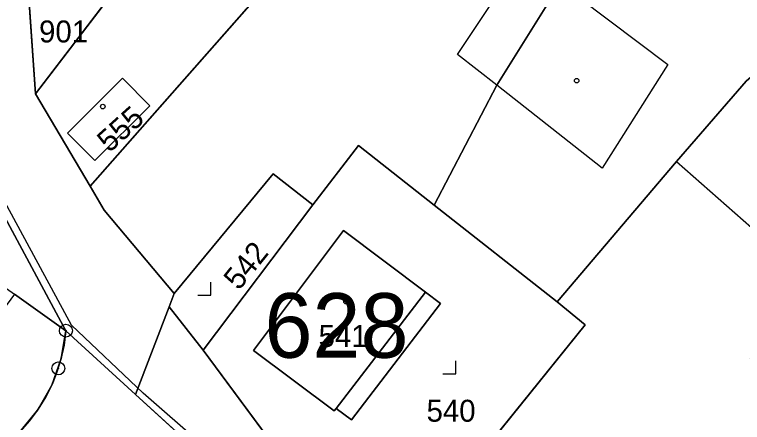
# Model space of a CAD drawing. Extents: x -689422 to -685210, y -987725 to -982160.
# Drawn here: x -687373.6 to -687317.3, y -985395.8 to -985364.2 of the extents above; entities that cross this region are included whole.
import ezdxf

# ---------------------------------------------------------------- set-up
doc = ezdxf.new("R2010")
doc.units = 0
for name, color, linetype in [('KN_Budovy', 7, 'Continuous'), ('KN_Budovy_cisla_domovni', 7, 'Continuous'), ('KN_Hranice_parcel', 7, 'Continuous'), ('KN_Hranice_parcel_vnitrni_kresba', 7, 'Continuous'), ('KN_Parcelni cisla', 7, 'Continuous'), ('KN_Polygon parcely', 7, 'Continuous'), ('KN_POZEMKY_OSTATNI PLOCHA', 7, 'Continuous'), ('KN_POZEMKY_ZAHRADA', 7, 'Continuous'), ('KN_POZEMKY_ZASTAVENA PLOCHA', 7, 'Continuous'), ('KN_VYUZITI_13_zastavena plocha_zboreniste', 7, 'Continuous'), ('KN_VYUZITI_17_ostatni plocha_ostatni komunikace', 7, 'Continuous'), ('KN_VYUZITI_26_ostatni plocha_jina plocha', 7, 'Continuous'), ('KN_Značky bodu BP', 7, 'Continuous'), ('KN_Značky budov', 7, 'Continuous'), ('KN_Značky kultur', 7, 'Continuous')]:
    doc.layers.add(name, color=color, linetype=linetype)

msp = doc.modelspace()

# ---------------------------------------------------------------- linework, layer by layer
at = {"layer": 'KN_Budovy'}
for points in [[(-687363.15, -985371.23), (-687365.27, -985369.09), (-687369.54, -985373.34), (-687367.41, -985375.46)], [(-687355.14, -985390.18), (-687348.88, -985394.85), (-687348.74, -985394.68), (-687341.82, -985385.66), (-687348.17, -985380.89)]]:
    msp.add_lwpolyline(points, close=True, dxfattribs=at)
at = {"layer": 'KN_Hranice_parcel'}
for p, q in [((-687367.79, -985377.45), (-687342.74, -985349.03)), ((-687372.02, -985370.29), (-687372.7, -985360.64)), ((-687365.34, -985361.56), (-687372.02, -985370.29)), ((-687372.02, -985370.29), (-687367.79, -985377.45)), ((-687350.53, -985378.89), (-687359.04, -985390.15)), ((-687331.62, -985386.42), (-687341.15, -985378.92)), ((-687369.66, -985388.65), (-687373.64, -985385.83)), ((-687361.27, -985385.78), (-687361.66, -985386.8)), ((-687361.66, -985386.8), (-687364.26, -985393.59)), ((-687359.04, -985390.15), (-687361.66, -985386.8)), ((-687364.26, -985393.59), (-687369.66, -985388.65)), ((-687345.63, -985408.26), (-687359.04, -985390.15))]:
    msp.add_line(p, q, dxfattribs=at)
for points in [[(-687318.25, -985347.12), (-687326.57, -985355.54), (-687329.01, -985358.11), (-687329.71, -985359.19), (-687330.01, -985359.65), (-687331.38, -985361.75), (-687336.29, -985369.62), (-687341.15, -985378.92)], [(-687305.71, -985359.55), (-687316.99, -985369.31), (-687322.37, -985375.53), (-687331.62, -985386.42)], [(-687369.66, -985388.65), (-687378.15, -985372.89), (-687378.5, -985367.4)], [(-687365.27, -985369.09), (-687369.54, -985373.34), (-687367.41, -985375.46), (-687363.15, -985371.23), (-687365.27, -985369.09)], [(-687341.15, -985378.92), (-687347, -985374.31), (-687350.53, -985378.89)], [(-687350.53, -985378.89), (-687353.6, -985376.49), (-687361.27, -985385.78)], [(-687361.27, -985385.78), (-687366.7, -985379.3), (-687367.79, -985377.45)], [(-687347.54, -985395.56), (-687348.74, -985394.68), (-687348.88, -985394.85), (-687355.14, -985390.18), (-687348.17, -985380.89), (-687341.82, -985385.66), (-687340.64, -985386.55), (-687347.54, -985395.56)], [(-687345.63, -985408.26), (-687329.44, -985388.2), (-687331.62, -985386.42)], [(-687369.66, -985388.65), (-687369.802, -985389.769), (-687370.043, -985390.871), (-687370.381, -985391.948), (-687370.707, -985392.758), (-687371.209, -985393.769), (-687371.798, -985394.731), (-687372.47, -985395.637), (-687373.22, -985396.48)], [(-687364.26, -985393.59), (-687359.67, -985397.78), (-687360.28, -985403.43)]]:
    msp.add_lwpolyline(points, dxfattribs=at)
at = {"layer": 'KN_Hranice_parcel_vnitrni_kresba'}
for p, q in [((-687339.34, -985367.26), (-687332.43, -985356.84)), ((-687331.38, -985361.75), (-687323.04, -985368.02)), ((-687336.29, -985369.62), (-687339.34, -985367.26)), ((-687323.04, -985368.02), (-687328.13, -985376.05)), ((-687328.13, -985376.05), (-687336.29, -985369.62)), ((-687322.37, -985375.53), (-687314.99, -985382.07)), ((-687341.82, -985385.66), (-687348.74, -985394.68))]:
    msp.add_line(p, q, dxfattribs=at)
for points in [[(-687369.24, -985388.21), (-687377.66, -985372.64), (-687377.88, -985367.64), (-687377.16, -985358.78), (-687375.16, -985348.28)], [(-687359.17, -985397.43), (-687363.67, -985393.5), (-687369.24, -985388.21)]]:
    msp.add_lwpolyline(points, dxfattribs=at)
at = {"layer": 'KN_Polygon parcely'}
for points in [[(-687372.7, -985360.64), (-687371.18, -985350.99), (-687369.96, -985348.36), (-687366.16, -985340.15), (-687362.23, -985331.64), (-687352.14, -985314.82), (-687358.12, -985306.87), (-687358.56, -985310.25), (-687366.38, -985325.91), (-687376.05, -985348.49), (-687377.78, -985358.49), (-687378.5, -985367.4), (-687378.15, -985372.89), (-687369.66, -985388.65), (-687364.26, -985393.59), (-687361.66, -985386.8), (-687361.27, -985385.78), (-687366.7, -985379.3), (-687367.79, -985377.45), (-687372.02, -985370.29)], [(-687398.69, -985358.29), (-687403.31, -985355.04), (-687413.77, -985347.67), (-687436.83, -985331.23), (-687441.44, -985337.55), (-687432.16, -985344.22), (-687418.78, -985353.89), (-687373.64, -985385.83), (-687369.66, -985388.65), (-687378.15, -985372.89), (-687378.5, -985367.4), (-687381.28, -985370.65)], [(-687318.25, -985347.12), (-687330.63, -985334.96), (-687338.3, -985343.99), (-687342.74, -985349.03), (-687367.79, -985377.45), (-687366.7, -985379.3), (-687361.27, -985385.78), (-687353.6, -985376.49), (-687350.53, -985378.89), (-687347, -985374.31), (-687341.15, -985378.92), (-687336.29, -985369.62), (-687331.38, -985361.75), (-687330.01, -985359.65), (-687329.71, -985359.19), (-687329.01, -985358.11), (-687326.57, -985355.54)], [(-687351.65, -985341.41), (-687355.98, -985348), (-687365.34, -985361.56), (-687372.02, -985370.29), (-687367.79, -985377.45), (-687342.74, -985349.03)], [(-687330.01, -985359.65), (-687331.38, -985361.75), (-687336.29, -985369.62), (-687341.15, -985378.92), (-687331.62, -985386.42), (-687322.37, -985375.53), (-687316.99, -985369.31), (-687305.71, -985359.55), (-687312.64, -985352.68), (-687318.25, -985347.12), (-687326.57, -985355.54), (-687329.01, -985358.11), (-687329.71, -985359.19)], [(-687295.29, -985369.25), (-687298.58, -985366.32), (-687305.71, -985359.55), (-687316.99, -985369.31), (-687322.37, -985375.53), (-687331.62, -985386.42), (-687329.44, -985388.2), (-687345.63, -985408.26), (-687347.94, -985410.88), (-687343.18, -985417.79), (-687325.57, -985403.93), (-687314.01, -985394.3), (-687316.64, -985390.76), (-687306.07, -985379.06), (-687305.46, -985379.82), (-687300.96, -985375.3)], [(-687372.02, -985370.29), (-687365.34, -985361.56), (-687365.59, -985361.53), (-687372.7, -985360.64)], [(-687365.27, -985369.09), (-687369.54, -985373.34), (-687367.41, -985375.46), (-687363.15, -985371.23)], [(-687365.27, -985369.09), (-687363.15, -985371.23), (-687367.41, -985375.46), (-687369.54, -985373.34)], [(-687341.15, -985378.92), (-687347, -985374.31), (-687350.53, -985378.89), (-687359.04, -985390.15), (-687345.63, -985408.26), (-687329.44, -985388.2), (-687331.62, -985386.42)], [(-687353.6, -985376.49), (-687361.27, -985385.78), (-687361.66, -985386.8), (-687359.04, -985390.15), (-687350.53, -985378.89)], [(-687347.54, -985395.56), (-687348.74, -985394.68), (-687348.88, -985394.85), (-687355.14, -985390.18), (-687348.17, -985380.89), (-687341.82, -985385.66), (-687340.64, -985386.55)], [(-687347.54, -985395.56), (-687340.64, -985386.55), (-687341.82, -985385.66), (-687348.17, -985380.89), (-687355.14, -985390.18), (-687348.88, -985394.85), (-687348.74, -985394.68)], [(-687373.64, -985385.83), (-687393.8, -985413.25), (-687391.3, -985415.34), (-687386.98, -985410.89), (-687373.22, -985396.48), (-687372.47, -985395.637), (-687371.798, -985394.731), (-687371.208, -985393.769), (-687370.812, -985392.991), (-687370.38, -985391.948), (-687370.043, -985390.872), (-687369.802, -985389.769), (-687369.66, -985388.65)], [(-687386.98, -985410.89), (-687391.3, -985415.34), (-687385.12, -985420.49), (-687381.18, -985416.46), (-687363.69, -985398.06), (-687360.28, -985403.43), (-687359.67, -985397.78), (-687364.26, -985393.59), (-687369.66, -985388.65), (-687369.802, -985389.769), (-687370.043, -985390.871), (-687370.381, -985391.948), (-687370.707, -985392.758), (-687371.209, -985393.769), (-687371.798, -985394.731), (-687372.47, -985395.637), (-687373.22, -985396.48)]]:
    msp.add_lwpolyline(points, close=True, dxfattribs=at)
msp.add_lwpolyline([(-687345.63, -985408.26), (-687359.04, -985390.15), (-687361.66, -985386.8), (-687364.26, -985393.59), (-687359.67, -985397.78)], dxfattribs=at)
at = {"layer": 'KN_POZEMKY_OSTATNI PLOCHA'}
for p, q in [((-687372.7, -985360.64), (-687372.02, -985370.29)), ((-687372.02, -985370.29), (-687367.79, -985377.45)), ((-687378.15, -985372.89), (-687369.66, -985388.65)), ((-687369.66, -985388.65), (-687378.15, -985372.89)), ((-687367.79, -985377.45), (-687366.7, -985379.3)), ((-687366.7, -985379.3), (-687361.27, -985385.78)), ((-687369.66, -985388.65), (-687373.64, -985385.83)), ((-687373.64, -985385.83), (-687369.66, -985388.65)), ((-687361.27, -985385.78), (-687361.66, -985386.8)), ((-687361.66, -985386.8), (-687364.26, -985393.59)), ((-687364.26, -985393.59), (-687361.66, -985386.8)), ((-687361.66, -985386.8), (-687359.04, -985390.15)), ((-687370.027, -985390.81), (-687369.66, -985388.65)), ((-687369.66, -985388.65), (-687370.027, -985390.81)), ((-687364.26, -985393.59), (-687369.66, -985388.65)), ((-687369.66, -985388.65), (-687364.26, -985393.59)), ((-687369.66, -985388.65), (-687369.66, -985388.65)), ((-687359.04, -985390.15), (-687345.63, -985408.26)), ((-687370.759, -985392.875), (-687370.027, -985390.81)), ((-687370.027, -985390.81), (-687370.759, -985392.875)), ((-687371.834, -985394.784), (-687370.759, -985392.875)), ((-687370.759, -985392.875), (-687371.834, -985394.784)), ((-687359.67, -985397.78), (-687364.26, -985393.59)), ((-687364.26, -985393.59), (-687359.67, -985397.78)), ((-687373.22, -985396.48), (-687371.834, -985394.784)), ((-687371.834, -985394.784), (-687373.22, -985396.48))]:
    msp.add_line(p, q, dxfattribs=at)
at = {"layer": 'KN_POZEMKY_ZAHRADA'}
for p, q in [((-687342.74, -985349.03), (-687367.79, -985377.45)), ((-687372.02, -985370.29), (-687372.7, -985360.64)), ((-687372.02, -985370.29), (-687365.34, -985361.56)), ((-687365.34, -985361.56), (-687372.02, -985370.29)), ((-687365.27, -985369.09), (-687369.54, -985373.34)), ((-687363.15, -985371.23), (-687365.27, -985369.09)), ((-687367.79, -985377.45), (-687372.02, -985370.29)), ((-687367.41, -985375.46), (-687363.15, -985371.23)), ((-687369.54, -985373.34), (-687367.41, -985375.46))]:
    msp.add_line(p, q, dxfattribs=at)
at = {"layer": 'KN_POZEMKY_ZASTAVENA PLOCHA'}
for p, q in [((-687367.79, -985377.45), (-687342.74, -985349.03)), ((-687331.38, -985361.75), (-687336.29, -985369.62)), ((-687336.29, -985369.62), (-687331.38, -985361.75)), ((-687369.54, -985373.34), (-687365.27, -985369.09)), ((-687365.27, -985369.09), (-687363.15, -985371.23)), ((-687336.29, -985369.62), (-687341.15, -985378.92)), ((-687341.15, -985378.92), (-687336.29, -985369.62)), ((-687322.37, -985375.53), (-687316.99, -985369.31)), ((-687316.99, -985369.31), (-687322.37, -985375.53)), ((-687363.15, -985371.23), (-687367.41, -985375.46)), ((-687367.41, -985375.46), (-687369.54, -985373.34)), ((-687350.53, -985378.89), (-687347, -985374.31)), ((-687347, -985374.31), (-687350.53, -985378.89)), ((-687347, -985374.31), (-687341.15, -985378.92)), ((-687341.15, -985378.92), (-687347, -985374.31)), ((-687331.62, -985386.42), (-687322.37, -985375.53)), ((-687322.37, -985375.53), (-687331.62, -985386.42)), ((-687361.27, -985385.78), (-687353.6, -985376.49)), ((-687353.6, -985376.49), (-687361.27, -985385.78)), ((-687353.6, -985376.49), (-687350.53, -985378.89)), ((-687350.53, -985378.89), (-687353.6, -985376.49)), ((-687366.7, -985379.3), (-687367.79, -985377.45)), ((-687361.27, -985385.78), (-687366.7, -985379.3)), ((-687359.04, -985390.15), (-687350.53, -985378.89)), ((-687350.53, -985378.89), (-687359.04, -985390.15)), ((-687341.15, -985378.92), (-687331.62, -985386.42)), ((-687331.62, -985386.42), (-687341.15, -985378.92)), ((-687355.14, -985390.18), (-687348.17, -985380.89)), ((-687348.17, -985380.89), (-687355.14, -985390.18)), ((-687348.17, -985380.89), (-687341.82, -985385.66)), ((-687341.82, -985385.66), (-687348.17, -985380.89)), ((-687361.66, -985386.8), (-687361.27, -985385.78)), ((-687341.82, -985385.66), (-687340.64, -985386.55)), ((-687340.64, -985386.55), (-687341.82, -985385.66)), ((-687340.64, -985386.55), (-687347.54, -985395.56)), ((-687347.54, -985395.56), (-687340.64, -985386.55)), ((-687331.62, -985386.42), (-687329.44, -985388.2)), ((-687329.44, -985388.2), (-687331.62, -985386.42)), ((-687359.04, -985390.15), (-687361.66, -985386.8)), ((-687329.44, -985388.2), (-687345.63, -985408.26)), ((-687345.63, -985408.26), (-687329.44, -985388.2)), ((-687345.63, -985408.26), (-687359.04, -985390.15)), ((-687348.88, -985394.85), (-687355.14, -985390.18)), ((-687355.14, -985390.18), (-687348.88, -985394.85)), ((-687348.74, -985394.68), (-687348.88, -985394.85)), ((-687348.88, -985394.85), (-687348.74, -985394.68)), ((-687347.54, -985395.56), (-687348.74, -985394.68)), ((-687348.74, -985394.68), (-687347.54, -985395.56))]:
    msp.add_line(p, q, dxfattribs=at)
at = {"layer": 'KN_VYUZITI_13_zastavena plocha_zboreniste'}
for p, q in [((-687350.53, -985378.89), (-687347, -985374.31)), ((-687347, -985374.31), (-687341.15, -985378.92)), ((-687361.27, -985385.78), (-687353.6, -985376.49)), ((-687353.6, -985376.49), (-687350.53, -985378.89)), ((-687359.04, -985390.15), (-687350.53, -985378.89)), ((-687350.53, -985378.89), (-687359.04, -985390.15)), ((-687341.15, -985378.92), (-687331.62, -985386.42)), ((-687348.17, -985380.89), (-687355.14, -985390.18)), ((-687341.82, -985385.66), (-687348.17, -985380.89)), ((-687361.66, -985386.8), (-687361.27, -985385.78)), ((-687340.64, -985386.55), (-687341.82, -985385.66)), ((-687347.54, -985395.56), (-687340.64, -985386.55)), ((-687331.62, -985386.42), (-687329.44, -985388.2)), ((-687359.04, -985390.15), (-687361.66, -985386.8)), ((-687329.44, -985388.2), (-687345.63, -985408.26)), ((-687345.63, -985408.26), (-687359.04, -985390.15)), ((-687355.14, -985390.18), (-687348.88, -985394.85)), ((-687348.88, -985394.85), (-687348.74, -985394.68)), ((-687348.74, -985394.68), (-687347.54, -985395.56))]:
    msp.add_line(p, q, dxfattribs=at)
at = {"layer": 'KN_VYUZITI_17_ostatni plocha_ostatni komunikace'}
for p, q in [((-687372.7, -985360.64), (-687372.02, -985370.29)), ((-687372.02, -985370.29), (-687367.79, -985377.45)), ((-687378.15, -985372.89), (-687369.66, -985388.65)), ((-687369.66, -985388.65), (-687378.15, -985372.89)), ((-687367.79, -985377.45), (-687366.7, -985379.3)), ((-687366.7, -985379.3), (-687361.27, -985385.78)), ((-687369.66, -985388.65), (-687373.64, -985385.83)), ((-687361.27, -985385.78), (-687361.66, -985386.8)), ((-687361.66, -985386.8), (-687364.26, -985393.59)), ((-687364.26, -985393.59), (-687361.66, -985386.8)), ((-687361.66, -985386.8), (-687359.04, -985390.15)), ((-687370.027, -985390.81), (-687369.66, -985388.65)), ((-687364.26, -985393.59), (-687369.66, -985388.65)), ((-687369.66, -985388.65), (-687364.26, -985393.59)), ((-687369.66, -985388.65), (-687369.66, -985388.65)), ((-687359.04, -985390.15), (-687345.63, -985408.26)), ((-687370.759, -985392.875), (-687370.027, -985390.81)), ((-687371.834, -985394.784), (-687370.759, -985392.875)), ((-687359.67, -985397.78), (-687364.26, -985393.59)), ((-687364.26, -985393.59), (-687359.67, -985397.78)), ((-687373.22, -985396.48), (-687371.834, -985394.784))]:
    msp.add_line(p, q, dxfattribs=at)
at = {"layer": 'KN_VYUZITI_26_ostatni plocha_jina plocha'}
for p, q in [((-687373.64, -985385.83), (-687369.66, -985388.65)), ((-687369.66, -985388.65), (-687370.027, -985390.81)), ((-687370.027, -985390.81), (-687370.759, -985392.875)), ((-687370.759, -985392.875), (-687371.834, -985394.784)), ((-687371.834, -985394.784), (-687373.22, -985396.48))]:
    msp.add_line(p, q, dxfattribs=at)
at = {"layer": 'KN_Značky bodu BP'}
for centre, radius in [((-687369.66, -985388.65), 0.5), ((-687369.66, -985388.65), 0.0303), ((-687370.25, -985391.57), 0.5), ((-687370.25, -985391.57), 0.0303)]:
    msp.add_circle(centre, radius, dxfattribs=at)
at = {"layer": 'KN_Značky budov'}
for centre in [(-687330.107, -985369.279), (-687366.807, -985371.289), (-687347.967, -985386.399)]:
    msp.add_circle(centre, 0.175, dxfattribs=at)
at = {"layer": 'KN_Značky kultur'}
for p, q in [((-687358.44, -985385.9), (-687358.44, -985384.9)), ((-687359.441, -985385.9), (-687358.44, -985385.9)), ((-687339.47, -985391.99), (-687339.47, -985390.99)), ((-687340.471, -985391.99), (-687339.47, -985391.99))]:
    msp.add_line(p, q, dxfattribs=at)

# ---------------------------------------------------------------- texts
at = {"layer": 'KN_Budovy_cisla_domovni'}
msp.add_text('628', height=5, dxfattribs=at).set_placement((-687354.286, -985390.744))
at = {"layer": 'KN_Parcelni cisla'}
for s, p in [('901', (-687371.74, -985366.32)), ('541', (-687350.09, -985389.91)), ('540', (-687341.73, -985395.7))]:
    msp.add_text(s, height=1.7, dxfattribs=at).set_placement(p)
for s, rotation, p in [('555', 42, (-687366.291, -985374.911)), ('542', 51, (-687356.269, -985385.594))]:
    msp.add_text(s, height=1.7, rotation=rotation, dxfattribs=at).set_placement(p)

doc.saveas('drawing.dxf')
